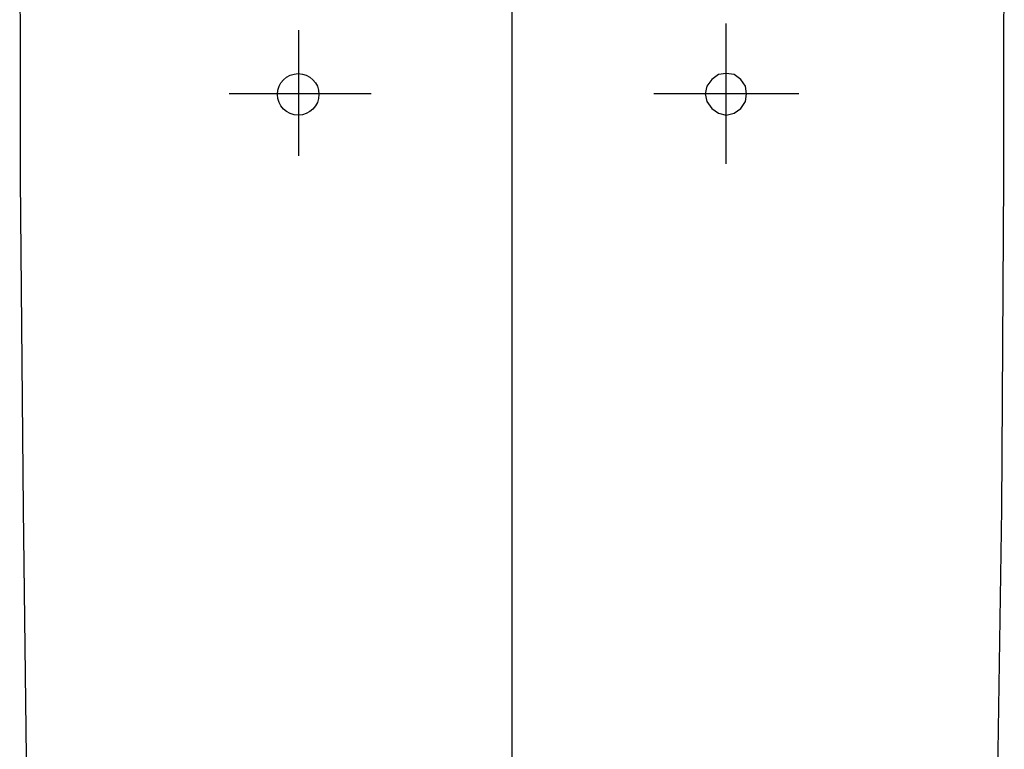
# Model space of a CAD drawing. Header units: millimetres. Extents: x 28600 to 181045, y -399112 to -163690.
# Tile 307 of 482: x 74580 to 74616, y -197700 to -197673. Entities that reach past the tile are written whole.
import ezdxf

# ---------------------------------------------------------------- set-up
doc = ezdxf.new("R2010")
doc.units = ezdxf.units.MM
doc.layers.get('0').update_dxf_attribs({"color": 8})
doc.layers.add('!! 2_wypos-sanitarne', color=8, linetype='Continuous')

# ---------------------------------------------------------------- blocks, each defined once
blk = doc.blocks.new('A$C324a30b8')
for points in [[(0, 0.01049), (0, -0.71083)], [(0.17552, 0), (0.17692, -0.11958), (0.17797, -0.23916), (0.17832, -0.47832)], [(-0.17832, -0.47832), (-0.17797, -0.23916), (-0.17727, -0.11958), (-0.17552, 0)], [(-0.07762, -0.24458), (-0.07762, -0.29545)], [(0.07727, -0.24755), (0.07727, -0.293)], [(-0.10385, -0.26993), (-0.0514, -0.26993)], [(0.05104, -0.26993), (0.10244, -0.26993)]]:
    blk.add_lwpolyline(points)
blk.add_lwpolyline([(-0.07762, -0.27727), (-0.07483, -0.27692), (-0.07238, -0.27517), (-0.07063, -0.27272), (-0.06993, -0.26993), (-0.07063, -0.26713), (-0.07238, -0.26468), (-0.07483, -0.26294), (-0.07762, -0.26224), (-0.08042, -0.26294), (-0.08287, -0.26468), (-0.08462, -0.26713), (-0.08497, -0.26993), (-0.08462, -0.27272), (-0.08287, -0.27517), (-0.08042, -0.27692)], close=True)
blk.add_circle((0.07744, -0.26975), 0.00752)

msp = doc.modelspace()

# ---------------------------------------------------------------- block references
at = {"layer": '!! 2_wypos-sanitarne', "xscale": 100, "yscale": 100, "zscale": 100, "rotation": 180}
msp.add_blockref('A$C324a30b8', (74598.31195, -197702.80925), dxfattribs=at)

doc.saveas('drawing.dxf')
